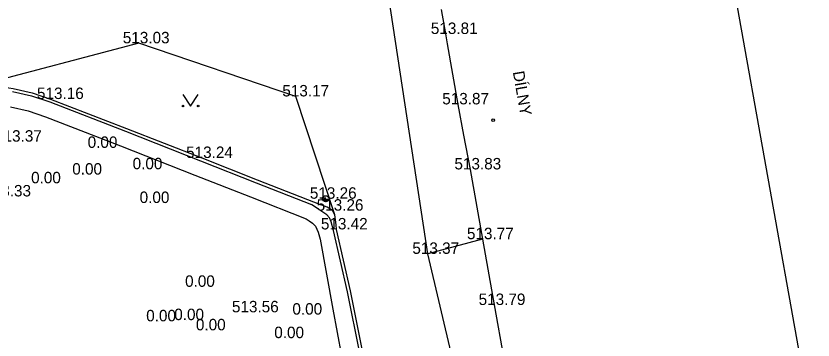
# Model space of a CAD drawing. Extents: x -668867 to -667827, y -1131943 to -1131019.
# Drawn here: x -668310.7 to -668258.5, y -1131802.3 to -1131781 of the extents above; entities that cross this region are included whole.
import ezdxf

# ---------------------------------------------------------------- set-up
doc = ezdxf.new("R2010")
doc.units = 0
for name, color, linetype in [('G_Bod_tecka', 7, 'Continuous'), ('G_Bod_vyska', 7, 'Continuous'), ('G_Budovy-znacky', 7, 'Continuous'), ('G_Budovy_Objekty', 7, 'Continuous'), ('G_Budovy_vstupy', 7, 'Continuous'), ('G_Cesty_Schody', 7, 'Continuous'), ('G_Plochy_zpevnene', 7, 'Continuous'), ('G_Ploty', 7, 'Continuous'), ('G_Poznamky_odkaz', 7, 'Continuous'), ('G_Site-Sloupy', 7, 'Continuous'), ('G_Zelen-Znacky', 7, 'Continuous')]:
    doc.layers.add(name, color=color, linetype=linetype)

msp = doc.modelspace()

# ---------------------------------------------------------------- linework, layer by layer
at = {"layer": 'G_Bod_tecka'}
for p, q in [((-668282.57, -1131782.22), (-668282.57, -1131782.22)), ((-668302.69, -1131782.83), (-668302.69, -1131782.83)), ((-668292.39, -1131786.31), (-668292.39, -1131786.31)), ((-668308.47, -1131786.48), (-668308.47, -1131786.48)), ((-668281.76, -1131786.83), (-668281.76, -1131786.83)), ((-668305.26, -1131789.68), (-668305.26, -1131789.68)), ((-668298.56, -1131790.34), (-668298.56, -1131790.34)), ((-668302.31, -1131791.08), (-668302.31, -1131791.08)), ((-668280.96, -1131791.09), (-668280.96, -1131791.09)), ((-668306.27, -1131791.43), (-668306.27, -1131791.43)), ((-668308.97, -1131792), (-668308.97, -1131792)), ((-668290.43, -1131793.01), (-668290.43, -1131793.01)), ((-668301.85, -1131793.29), (-668301.85, -1131793.29)), ((-668289.98, -1131793.79), (-668289.98, -1131793.79)), ((-668289.72, -1131795.02), (-668289.72, -1131795.02)), ((-668280.14, -1131795.66), (-668280.14, -1131795.66)), ((-668283.72, -1131796.62), (-668283.72, -1131796.62)), ((-668298.87, -1131798.78), (-668298.87, -1131798.78)), ((-668279.37, -1131799.97), (-668279.37, -1131799.97)), ((-668295.54, -1131800.45), (-668295.54, -1131800.45)), ((-668299.58, -1131800.96), (-668299.58, -1131800.96)), ((-668291.83, -1131800.6), (-668291.83, -1131800.6)), ((-668301.42, -1131801.04), (-668301.42, -1131801.04)), ((-668298.16, -1131801.63), (-668298.16, -1131801.63)), ((-668293.02, -1131802.14), (-668293.02, -1131802.14))]:
    msp.add_line(p, q, dxfattribs=at)
at = {"layer": 'G_Budovy-znacky'}
msp.add_circle((-668279.449, -1131787.871), 0.0875, dxfattribs=at)
at = {"layer": 'G_Budovy_Objekty'}
for p, q in [((-668264.65, -1131773.66), (-668258.46, -1131808.15)), ((-668282.57, -1131782.22), (-668282.46, -1131782.86)), ((-668282.46, -1131782.86), (-668281.76, -1131786.83)), ((-668280.96, -1131791.09), (-668280.14, -1131795.66)), ((-668279.37, -1131799.97), (-668278.57, -1131804.48))]:
    msp.add_line(p, q, dxfattribs=at)
at = {"layer": 'G_Budovy_vstupy'}
for p, q in [((-668282.86, -1131780.62), (-668282.57, -1131782.22)), ((-668281.76, -1131786.83), (-668281.38, -1131788.85)), ((-668281.38, -1131788.85), (-668280.96, -1131791.09)), ((-668280.14, -1131795.66), (-668279.37, -1131799.97))]:
    msp.add_line(p, q, dxfattribs=at)
at = {"layer": 'G_Cesty_Schody'}
msp.add_line((-668280.14, -1131795.66), (-668283.72, -1131796.62), dxfattribs=at)
msp.add_lwpolyline([(-668278.65, -1131812.48), (-668280.4, -1131810.7), (-668283.72, -1131796.62)], dxfattribs=at)
at = {"layer": 'G_Plochy_zpevnene'}
msp.add_line((-668283.72, -1131796.62), (-668286.66, -1131777.4), dxfattribs=at)
for points in [[(-668302.69, -1131782.83), (-668313.3, -1131785.62)], [(-668292.39, -1131786.31), (-668302.69, -1131782.83)], [(-668313.3, -1131785.62), (-668312.88, -1131785.61), (-668311.77, -1131785.67), (-668310.93, -1131785.79), (-668309.69, -1131786.08), (-668308.47, -1131786.48), (-668303.49, -1131788.4), (-668298.56, -1131790.34), (-668294.92, -1131791.78), (-668290.72, -1131793.42)], [(-668289.82, -1131794.07), (-668292.39, -1131786.31)], [(-668289.72, -1131795.02), (-668289.75, -1131794.71), (-668289.78, -1131794.4), (-668289.82, -1131794.07), (-668289.98, -1131793.79), (-668290.34, -1131793.57), (-668290.72, -1131793.42)], [(-668303.81, -1131829.64), (-668299.28, -1131827.81), (-668294.75, -1131825.99), (-668293.83, -1131825.58), (-668293.06, -1131825.16), (-668292.4, -1131824.75), (-668291.31, -1131823.95), (-668290.53, -1131823.29), (-668289.4, -1131822.2), (-668288.34, -1131821), (-668287.88, -1131820.38), (-668287.59, -1131819.89), (-668287.23, -1131819.13), (-668286.97, -1131818.32), (-668286.72, -1131817.22), (-668286.59, -1131816.11), (-668286.55, -1131814.96), (-668286.59, -1131813.8), (-668286.79, -1131811.43), (-668287.02, -1131809.37), (-668287.53, -1131805.77), (-668288, -1131803.08), (-668288.81, -1131799.05), (-668289.72, -1131795.02)]]:
    msp.add_lwpolyline(points, dxfattribs=at)
at = {"layer": 'G_Ploty'}
for points in [[(-668310.96, -1131785.99), (-668309.73, -1131786.27), (-668308.53, -1131786.67), (-668303.56, -1131788.59), (-668298.63, -1131790.53), (-668294.99, -1131791.96), (-668291.36, -1131793.39)], [(-668311.09, -1131787), (-668309.94, -1131787.26), (-668308.81, -1131787.64), (-668303.88, -1131789.54), (-668299, -1131791.46), (-668295.35, -1131792.89), (-668291.71, -1131794.33)], [(-668288.19, -1131803.12), (-668289, -1131799.1), (-668289.91, -1131795.08), (-668290.06, -1131794.52), (-668290.17, -1131794.27), (-668290.36, -1131794.07), (-668290.87, -1131793.72), (-668291.36, -1131793.39)], [(-668291.71, -1131794.33), (-668291.51, -1131794.46), (-668291.3, -1131794.6), (-668291.1, -1131794.8), (-668290.91, -1131795.21), (-668290.8, -1131795.66), (-668289.96, -1131800.24), (-668289.11, -1131804.82)]]:
    msp.add_lwpolyline(points, dxfattribs=at)
at = {"layer": 'G_Site-Sloupy'}
msp.add_circle((-668290.43, -1131793.01), 0.2, dxfattribs=at)
for radius in [0.18, 0.16, 0.14, 0.12, 0.1, 0.08, 0.06, 0.04, 0.02]:
    msp.add_arc((-668290.43, -1131793.01), radius, 180, 0, dxfattribs=at)
at = {"layer": 'G_Zelen-Znacky'}
for p, q in [((-668299.79, -1131786.19), (-668299.29, -1131786.94)), ((-668299.29, -1131786.94), (-668298.79, -1131786.19))]:
    msp.add_line(p, q, dxfattribs=at)
for centre in [(-668299.79, -1131786.941), (-668298.79, -1131786.941)]:
    msp.add_circle(centre, 0.05, dxfattribs=at)

# ---------------------------------------------------------------- texts
at = {"layer": 'G_Bod_vyska'}
for s, p in [('513.81', (-668283.531, -1131782.22)), ('513.03', (-668303.734, -1131782.83)), ('513.16', (-668309.364, -1131786.48)), ('513.17', (-668293.271, -1131786.31)), ('513.87', (-668282.782, -1131786.83)), ('513.37', (-668312.112, -1131789.27)), ('0.00', (-668306.04, -1131789.68)), ('513.24', (-668299.582, -1131790.34)), ('0.00', (-668303.09, -1131791.08)), ('513.83', (-668281.982, -1131791.09)), ('0.00', (-668307.05, -1131791.43)), ('0.00', (-668309.75, -1131792)), ('513.33', (-668312.822, -1131792.86)), ('0.00', (-668302.63, -1131793.29)), ('513.26', (-668291.466, -1131793.01)), ('513.26', (-668291.016, -1131793.79)), ('513.42', (-668290.742, -1131795.02)), ('513.77', (-668281.162, -1131795.66)), ('513.37', (-668284.742, -1131796.62)), ('0.00', (-668299.65, -1131798.78)), ('513.79', (-668280.394, -1131799.97)), ('513.56', (-668296.576, -1131800.45)), ('0.00', (-668292.61, -1131800.6)), ('0.00', (-668302.2, -1131801.04)), ('0.00', (-668300.36, -1131800.96)), ('0.00', (-668298.94, -1131801.63)), ('0.00', (-668293.8, -1131802.14))]:
    msp.add_text(s, height=0.75, dxfattribs=at).set_placement(p)
at = {"layer": 'G_Poznamky_odkaz'}
msp.add_text('DÍLNY', height=0.75, rotation=279.9654, dxfattribs=at).set_placement((-668278.156, -1131784.708))

doc.saveas('drawing.dxf')
